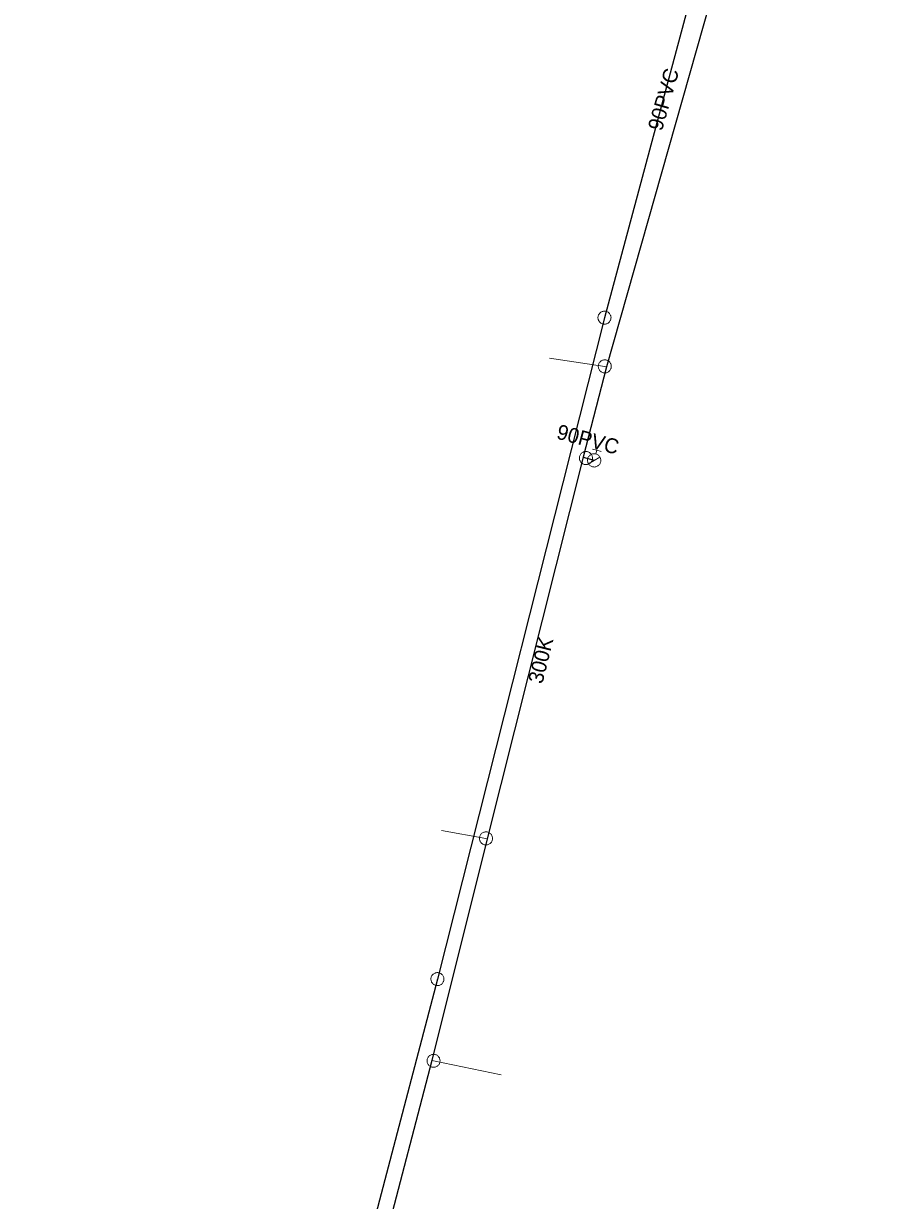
# Model space of a CAD drawing. Extents: x -741806 to -738704, y -1059275 to -1055387.
# Drawn here: x -740699.8 to -740642.1, y -1057804.2 to -1057725.3 of the extents above; entities that cross this region are included whole.
import ezdxf

# ---------------------------------------------------------------- set-up
doc = ezdxf.new("R2010")
doc.units = 0
doc.header["$LTSCALE"] = 0.4
for name, color, linetype, lineweight in [('2', 7, 'Continuous', 25), ('21', 7, 'Continuous', 13), ('3', 7, 'Continuous', 13), ('50', 7, 'Continuous', 13), ('51', 7, 'Continuous', 13), ('52', 7, 'Continuous', 25)]:
    doc.layers.add(name, color=color, linetype=linetype, lineweight=lineweight)
doc.layers.add('5', color=7, linetype='Continuous')
doc.layers.add('53', color=7, linetype='Continuous')

msp = doc.modelspace()

# ---------------------------------------------------------------- linework, layer by layer
at = {"layer": '2'}
msp.add_lwpolyline([(-740651.609, -1057710.669), (-740660.829, -1057745.01), (-740672.039, -1057789.389), (-740683.379, -1057832.6), (-740692.55, -1057864.929), (-740694.1, -1057874.1)], dxfattribs=at)
at = {"layer": '21'}
for points in [[(-740660.688, -1057748.311), (-740660.809, -1057748.28), (-740664.515, -1057747.737)], [(-740668.706, -1057779.97), (-740668.78, -1057779.95), (-740671.769, -1057779.422)], [(-740672.41, -1057794.838), (-740672.3, -1057794.87), (-740667.767, -1057795.808)]]:
    msp.add_lwpolyline(points, dxfattribs=at)
at = {"layer": '3'}
for points in [[(-740660.943, -1057745.432), (-740660.898, -1057745.441), (-740660.853, -1057745.446), (-740660.806, -1057745.446), (-740660.762, -1057745.442), (-740660.717, -1057745.432), (-740660.673, -1057745.418), (-740660.631, -1057745.399), (-740660.591, -1057745.377), (-740660.555, -1057745.349), (-740660.521, -1057745.319), (-740660.49, -1057745.285), (-740660.462, -1057745.248), (-740660.44, -1057745.208), (-740660.421, -1057745.167), (-740660.407, -1057745.123), (-740660.397, -1057745.078), (-740660.393, -1057745.032), (-740660.392, -1057744.987), (-740660.397, -1057744.941), (-740660.407, -1057744.896), (-740660.421, -1057744.853), (-740660.439, -1057744.812), (-740660.463, -1057744.771), (-740660.489, -1057744.734), (-740660.52, -1057744.7), (-740660.555, -1057744.67), (-740660.591, -1057744.643), (-740660.631, -1057744.619), (-740660.673, -1057744.601), (-740660.717, -1057744.587), (-740660.761, -1057744.577), (-740660.806, -1057744.572), (-740660.852, -1057744.572), (-740660.898, -1057744.578), (-740660.942, -1057744.587), (-740660.986, -1057744.601), (-740661.028, -1057744.62), (-740661.068, -1057744.643), (-740661.104, -1057744.669), (-740661.138, -1057744.7), (-740661.169, -1057744.734), (-740661.197, -1057744.771), (-740661.22, -1057744.81), (-740661.238, -1057744.852), (-740661.252, -1057744.896), (-740661.262, -1057744.941), (-740661.267, -1057744.986), (-740661.267, -1057745.032), (-740661.261, -1057745.078), (-740661.252, -1057745.123), (-740661.238, -1057745.166), (-740661.22, -1057745.208), (-740661.196, -1057745.247), (-740661.17, -1057745.284), (-740661.139, -1057745.319), (-740661.105, -1057745.35), (-740661.068, -1057745.376), (-740661.028, -1057745.399), (-740660.986, -1057745.418), (-740660.944, -1057745.432)], [(-740672.146, -1057789.813), (-740672.102, -1057789.821), (-740672.057, -1057789.825), (-740672.01, -1057789.825), (-740671.965, -1057789.82), (-740671.92, -1057789.809), (-740671.877, -1057789.795), (-740671.835, -1057789.775), (-740671.796, -1057789.752), (-740671.76, -1057789.724), (-740671.726, -1057789.693), (-740671.696, -1057789.659), (-740671.669, -1057789.621), (-740671.647, -1057789.581), (-740671.628, -1057789.54), (-740671.615, -1057789.495), (-740671.606, -1057789.45), (-740671.603, -1057789.405), (-740671.603, -1057789.359), (-740671.609, -1057789.314), (-740671.619, -1057789.269), (-740671.634, -1057789.226), (-740671.652, -1057789.185), (-740671.676, -1057789.145), (-740671.703, -1057789.108), (-740671.735, -1057789.074), (-740671.77, -1057789.045), (-740671.806, -1057789.018), (-740671.847, -1057788.995), (-740671.889, -1057788.978), (-740671.933, -1057788.964), (-740671.977, -1057788.955), (-740672.022, -1057788.951), (-740672.069, -1057788.952), (-740672.115, -1057788.958), (-740672.158, -1057788.967), (-740672.202, -1057788.982), (-740672.243, -1057789.002), (-740672.284, -1057789.025), (-740672.319, -1057789.053), (-740672.353, -1057789.083), (-740672.383, -1057789.118), (-740672.41, -1057789.155), (-740672.433, -1057789.195), (-740672.45, -1057789.237), (-740672.464, -1057789.281), (-740672.473, -1057789.326), (-740672.477, -1057789.372), (-740672.476, -1057789.417), (-740672.47, -1057789.463), (-740672.46, -1057789.508), (-740672.445, -1057789.551), (-740672.427, -1057789.593), (-740672.403, -1057789.632), (-740672.376, -1057789.668), (-740672.344, -1057789.702), (-740672.31, -1057789.733), (-740672.273, -1057789.758), (-740672.232, -1057789.781), (-740672.19, -1057789.799), (-740672.147, -1057789.813)]]:
    msp.add_lwpolyline(points, dxfattribs=at)
at = {"layer": '50'}
for p, q in [((-740661.635, -1057753.829), (-740661.338, -1057753.91)), ((-740661.404, -1057754.152), (-740661.338, -1057753.91)), ((-740661.041, -1057753.991), (-740661.338, -1057753.91)), ((-740661.521, -1057754.584), (-740661.91, -1057754.806)), ((-740661.521, -1057754.584), (-740661.135, -1057754.366))]:
    msp.add_line(p, q, dxfattribs=at)
msp.add_lwpolyline([(-740661.093, -1057754.705), (-740661.083, -1057754.657), (-740661.076, -1057754.611), (-740661.077, -1057754.563), (-740661.082, -1057754.517), (-740661.089, -1057754.474), (-740661.105, -1057754.427), (-740661.123, -1057754.386), (-740661.146, -1057754.343), (-740661.172, -1057754.305), (-740661.204, -1057754.271), (-740661.238, -1057754.239), (-740661.274, -1057754.21), (-740661.316, -1057754.188), (-740661.358, -1057754.168), (-740661.402, -1057754.153), (-740661.447, -1057754.144), (-740661.492, -1057754.137), (-740661.54, -1057754.137), (-740661.586, -1057754.142), (-740661.633, -1057754.151), (-740661.677, -1057754.165), (-740661.72, -1057754.183), (-740661.761, -1057754.206), (-740661.798, -1057754.232), (-740661.834, -1057754.264), (-740661.866, -1057754.298), (-740661.893, -1057754.335), (-740661.919, -1057754.375), (-740661.936, -1057754.419), (-740661.954, -1057754.461), (-740661.963, -1057754.508), (-740661.968, -1057754.555), (-740661.969, -1057754.599), (-740661.965, -1057754.648), (-740661.955, -1057754.693), (-740661.942, -1057754.738), (-740661.923, -1057754.78), (-740661.901, -1057754.822), (-740661.872, -1057754.861), (-740661.842, -1057754.894), (-740661.806, -1057754.927), (-740661.769, -1057754.953), (-740661.731, -1057754.978), (-740661.686, -1057754.999), (-740661.642, -1057755.014), (-740661.597, -1057755.023), (-740661.551, -1057755.028), (-740661.503, -1057755.029), (-740661.458, -1057755.025), (-740661.411, -1057755.015), (-740661.368, -1057755.002), (-740661.323, -1057754.983), (-740661.284, -1057754.961), (-740661.245, -1057754.935), (-740661.212, -1057754.902), (-740661.178, -1057754.869), (-740661.15, -1057754.831), (-740661.128, -1057754.791), (-740661.108, -1057754.748)], close=True, dxfattribs=at)
at = {"layer": '51'}
for points in [[(-740661.232, -1057748.171), (-740661.241, -1057748.215), (-740661.245, -1057748.26), (-740661.245, -1057748.307), (-740661.24, -1057748.351), (-740661.23, -1057748.396), (-740661.215, -1057748.44), (-740661.196, -1057748.481), (-740661.173, -1057748.521), (-740661.145, -1057748.557), (-740661.114, -1057748.591), (-740661.08, -1057748.621), (-740661.042, -1057748.648), (-740661.003, -1057748.671), (-740660.961, -1057748.689), (-740660.917, -1057748.702), (-740660.872, -1057748.712), (-740660.826, -1057748.716), (-740660.781, -1057748.716), (-740660.735, -1057748.71), (-740660.69, -1057748.7), (-740660.647, -1057748.685), (-740660.605, -1057748.667), (-740660.566, -1057748.643), (-740660.529, -1057748.616), (-740660.495, -1057748.584), (-740660.465, -1057748.55), (-740660.439, -1057748.513), (-740660.416, -1057748.472), (-740660.398, -1057748.431), (-740660.384, -1057748.387), (-740660.376, -1057748.342), (-740660.371, -1057748.297), (-740660.372, -1057748.251), (-740660.377, -1057748.206), (-740660.387, -1057748.161), (-740660.401, -1057748.117), (-740660.421, -1057748.076), (-740660.444, -1057748.036), (-740660.472, -1057748), (-740660.502, -1057747.966), (-740660.537, -1057747.936), (-740660.574, -1057747.909), (-740660.614, -1057747.887), (-740660.656, -1057747.868), (-740660.7, -1057747.855), (-740660.745, -1057747.845), (-740660.79, -1057747.842), (-740660.836, -1057747.842), (-740660.882, -1057747.847), (-740660.926, -1057747.858), (-740660.969, -1057747.872), (-740661.011, -1057747.89), (-740661.05, -1057747.915), (-740661.087, -1057747.941), (-740661.121, -1057747.973), (-740661.152, -1057748.007), (-740661.178, -1057748.044), (-740661.2, -1057748.085), (-740661.218, -1057748.126), (-740661.231, -1057748.17)], [(-740661.651, -1057754.543), (-740661.641, -1057754.499), (-740661.636, -1057754.454), (-740661.636, -1057754.407), (-740661.64, -1057754.363), (-740661.65, -1057754.318), (-740661.663, -1057754.273), (-740661.682, -1057754.232), (-740661.704, -1057754.192), (-740661.732, -1057754.155), (-740661.762, -1057754.121), (-740661.796, -1057754.09), (-740661.833, -1057754.062), (-740661.872, -1057754.039), (-740661.914, -1057754.021), (-740661.957, -1057754.006), (-740662.002, -1057753.996), (-740662.048, -1057753.991), (-740662.093, -1057753.991), (-740662.139, -1057753.996), (-740662.184, -1057754.006), (-740662.227, -1057754.02), (-740662.27, -1057754.037), (-740662.309, -1057754.061), (-740662.346, -1057754.087), (-740662.381, -1057754.118), (-740662.412, -1057754.152), (-740662.438, -1057754.188), (-740662.462, -1057754.228), (-740662.48, -1057754.27), (-740662.495, -1057754.313), (-740662.504, -1057754.358), (-740662.509, -1057754.403), (-740662.51, -1057754.449), (-740662.505, -1057754.494), (-740662.496, -1057754.539), (-740662.482, -1057754.584), (-740662.463, -1057754.625), (-740662.441, -1057754.665), (-740662.414, -1057754.702), (-740662.384, -1057754.736), (-740662.35, -1057754.767), (-740662.313, -1057754.795), (-740662.273, -1057754.817), (-740662.232, -1057754.836), (-740662.188, -1057754.85), (-740662.143, -1057754.861), (-740662.098, -1057754.865), (-740662.052, -1057754.866), (-740662.006, -1057754.861), (-740661.961, -1057754.851), (-740661.918, -1057754.837), (-740661.876, -1057754.82), (-740661.836, -1057754.796), (-740661.799, -1057754.77), (-740661.765, -1057754.739), (-740661.734, -1057754.705), (-740661.707, -1057754.669), (-740661.684, -1057754.629), (-740661.665, -1057754.587), (-740661.651, -1057754.544)], [(-740669.2, -1057779.83), (-740669.21, -1057779.874), (-740669.216, -1057779.919), (-740669.216, -1057779.965), (-740669.212, -1057780.01), (-740669.203, -1057780.055), (-740669.19, -1057780.1), (-740669.172, -1057780.141), (-740669.15, -1057780.182), (-740669.123, -1057780.218), (-740669.093, -1057780.253), (-740669.06, -1057780.284), (-740669.023, -1057780.312), (-740668.984, -1057780.336), (-740668.942, -1057780.355), (-740668.899, -1057780.369), (-740668.854, -1057780.38), (-740668.809, -1057780.386), (-740668.763, -1057780.386), (-740668.717, -1057780.381), (-740668.672, -1057780.372), (-740668.628, -1057780.359), (-740668.586, -1057780.342), (-740668.546, -1057780.319), (-740668.509, -1057780.293), (-740668.474, -1057780.262), (-740668.443, -1057780.228), (-740668.416, -1057780.192), (-740668.392, -1057780.152), (-740668.373, -1057780.111), (-740668.358, -1057780.068), (-740668.348, -1057780.024), (-740668.343, -1057779.978), (-740668.342, -1057779.932), (-740668.346, -1057779.887), (-740668.355, -1057779.842), (-740668.368, -1057779.797), (-740668.387, -1057779.756), (-740668.408, -1057779.715), (-740668.435, -1057779.679), (-740668.465, -1057779.644), (-740668.499, -1057779.613), (-740668.536, -1057779.585), (-740668.575, -1057779.562), (-740668.616, -1057779.542), (-740668.66, -1057779.528), (-740668.705, -1057779.517), (-740668.75, -1057779.512), (-740668.795, -1057779.511), (-740668.841, -1057779.516), (-740668.887, -1057779.525), (-740668.93, -1057779.538), (-740668.972, -1057779.555), (-740669.012, -1057779.578), (-740669.049, -1057779.604), (-740669.084, -1057779.635), (-740669.116, -1057779.669), (-740669.142, -1057779.705), (-740669.166, -1057779.745), (-740669.185, -1057779.786), (-740669.199, -1057779.829)], [(-740672.411, -1057795.292), (-740672.367, -1057795.302), (-740672.321, -1057795.306), (-740672.275, -1057795.306), (-740672.23, -1057795.301), (-740672.185, -1057795.291), (-740672.141, -1057795.277), (-740672.1, -1057795.258), (-740672.06, -1057795.235), (-740672.024, -1057795.207), (-740671.99, -1057795.177), (-740671.959, -1057795.143), (-740671.932, -1057795.105), (-740671.909, -1057795.066), (-740671.891, -1057795.024), (-740671.877, -1057794.98), (-740671.868, -1057794.935), (-740671.863, -1057794.89), (-740671.863, -1057794.844), (-740671.869, -1057794.798), (-740671.879, -1057794.753), (-740671.893, -1057794.71), (-740671.911, -1057794.668), (-740671.935, -1057794.629), (-740671.962, -1057794.592), (-740671.993, -1057794.558), (-740672.027, -1057794.527), (-740672.064, -1057794.501), (-740672.105, -1057794.478), (-740672.146, -1057794.46), (-740672.19, -1057794.445), (-740672.234, -1057794.437), (-740672.28, -1057794.432), (-740672.326, -1057794.432), (-740672.371, -1057794.437), (-740672.416, -1057794.447), (-740672.46, -1057794.462), (-740672.501, -1057794.481), (-740672.541, -1057794.503), (-740672.577, -1057794.531), (-740672.611, -1057794.562), (-740672.642, -1057794.596), (-740672.669, -1057794.633), (-740672.691, -1057794.673), (-740672.71, -1057794.714), (-740672.724, -1057794.758), (-740672.733, -1057794.803), (-740672.737, -1057794.849), (-740672.738, -1057794.894), (-740672.732, -1057794.94), (-740672.722, -1057794.985), (-740672.708, -1057795.028), (-740672.69, -1057795.07), (-740672.666, -1057795.11), (-740672.639, -1057795.146), (-740672.608, -1057795.181), (-740672.573, -1057795.211), (-740672.537, -1057795.237), (-740672.496, -1057795.26), (-740672.455, -1057795.279), (-740672.412, -1057795.292)]]:
    msp.add_lwpolyline(points, dxfattribs=at)
at = {"layer": '52'}
msp.add_line((-740662.27, -1057754.375), (-740661.52, -1057754.58), dxfattribs=at)
msp.add_lwpolyline([(-740642.109, -1057681.277), (-740646.892, -1057698.923), (-740650.491, -1057712.355), (-740660.688, -1057748.311), (-740662.27, -1057754.375), (-740668.706, -1057779.97), (-740672.41, -1057794.838), (-740675.62, -1057807.1), (-740678.732, -1057817.242), (-740686.252, -1057845.788), (-740688.638, -1057855.325), (-740689.649, -1057859.271), (-740690.811, -1057862.723), (-740693.23, -1057874.22), (-740696.844, -1057886.129), (-740704.081, -1057912.448), (-740704.55, -1057914.862), (-740708.335, -1057927.666), (-740712.272, -1057940.561)], dxfattribs=at)

# ---------------------------------------------------------------- texts
at = {"layer": '5'}
msp.add_text('300K', height=1, rotation=76, dxfattribs=at).set_placement((-740664.999, -1057769.624))
at = {"layer": '53'}
for rotation, p in [(74, (-740656.979, -1057732.536)), (345, (-740664.112, -1057753.108))]:
    msp.add_text('90PVC ', height=1, rotation=rotation, dxfattribs=at).set_placement(p)

doc.saveas('drawing.dxf')
